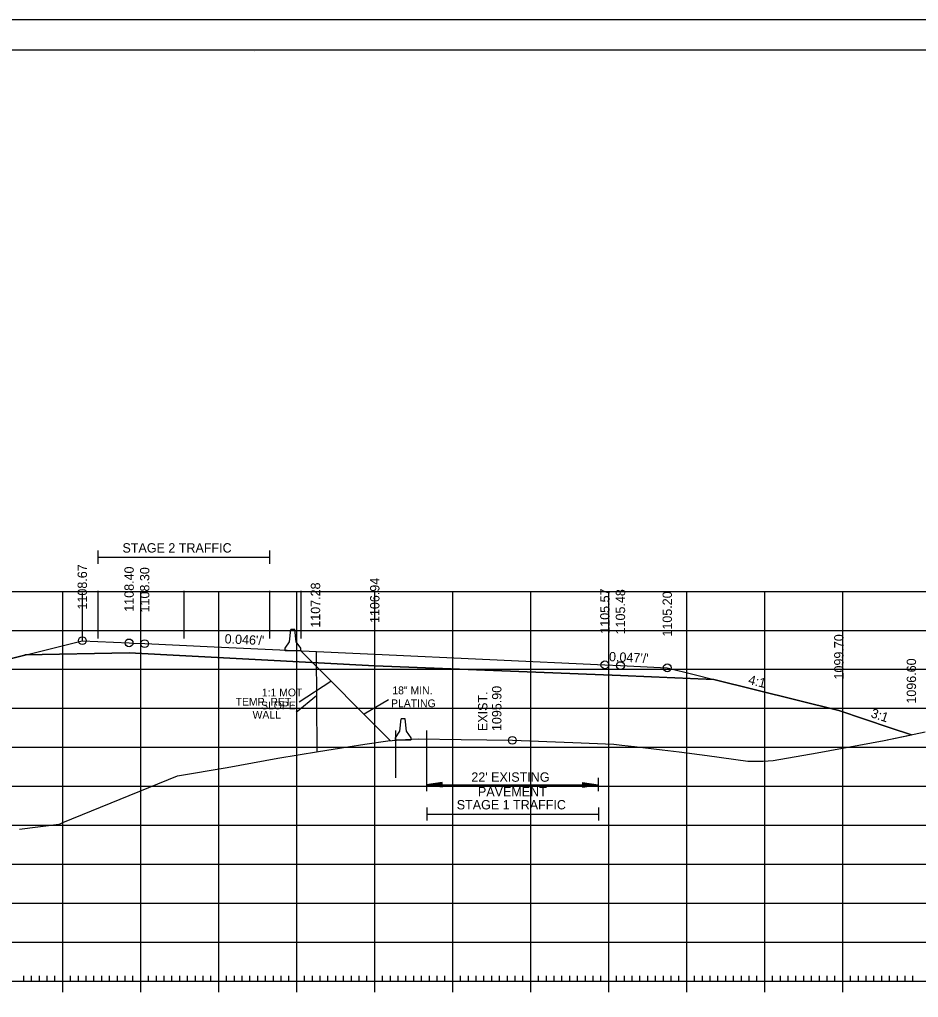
# Model space of a CAD drawing. Extents: x 1322838 to 1324533, y 339903 to 351025.
# Drawn here: x 1323668.2 to 1323783.4, y 343907.6 to 344033.1 of the extents above; entities that cross this region are included whole.
import ezdxf

# ---------------------------------------------------------------- set-up
doc = ezdxf.new("R2010")
doc.units = 0
for name, color, linetype in [('R_Alt Surface', 7, 'Continuous'), ('R_Axis', 7, 'Continuous'), ('R_Axis Annot', 7, 'Continuous'), ('R_Border', 7, 'Continuous'), ('R_Exist Surface', 7, 'Continuous'), ('R_Fin Surface', 7, 'Continuous'), ('R_Fin Surface Annot', 7, 'Continuous'), ('R_Grid', 7, 'Continuous'), ('R_MOT', 7, 'Continuous'), ('R_No Plot', 7, 'Continuous'), ('R_Xsect Elev', 7, 'Continuous')]:
    doc.layers.add(name, color=color, linetype=linetype)

msp = doc.modelspace()

# ---------------------------------------------------------------- linework, layer by layer
at = {"layer": 'R_Alt Surface'}
msp.add_lwpolyline([(1323668.87, 343951.56), (1323682.22, 343951.82), (1323713.72, 343950.16), (1323745.22, 343948.91), (1323757.18, 343948.43)], dxfattribs=at)
at = {"layer": 'R_Axis'}
for p, q in [((1323668.72, 343909.72), (1323668.72, 343910.42)), ((1323669.72, 343909.72), (1323669.72, 343910.42)), ((1323670.72, 343909.72), (1323670.72, 343910.42)), ((1323671.72, 343909.72), (1323671.72, 343910.42)), ((1323672.72, 343909.72), (1323672.72, 343910.42)), ((1323673.72, 343908.32), (1323673.72, 343911.12)), ((1323674.72, 343909.72), (1323674.72, 343910.42)), ((1323675.72, 343909.72), (1323675.72, 343910.42)), ((1323676.72, 343909.72), (1323676.72, 343910.42)), ((1323677.72, 343909.72), (1323677.72, 343910.42)), ((1323678.72, 343909.72), (1323678.72, 343910.42)), ((1323679.72, 343909.72), (1323679.72, 343910.42)), ((1323680.72, 343909.72), (1323680.72, 343910.42)), ((1323681.72, 343909.72), (1323681.72, 343910.42)), ((1323682.72, 343909.72), (1323682.72, 343910.42)), ((1323683.72, 343908.32), (1323683.72, 343911.12)), ((1323684.72, 343909.72), (1323684.72, 343910.42)), ((1323685.72, 343909.72), (1323685.72, 343910.42)), ((1323686.72, 343909.72), (1323686.72, 343910.42)), ((1323687.72, 343909.72), (1323687.72, 343910.42)), ((1323688.72, 343909.72), (1323688.72, 343910.42)), ((1323689.72, 343909.72), (1323689.72, 343910.42)), ((1323690.72, 343909.72), (1323690.72, 343910.42)), ((1323691.72, 343909.72), (1323691.72, 343910.42)), ((1323692.72, 343909.72), (1323692.72, 343910.42)), ((1323693.72, 343908.32), (1323693.72, 343911.12)), ((1323694.72, 343909.72), (1323694.72, 343910.42)), ((1323695.72, 343909.72), (1323695.72, 343910.42)), ((1323696.72, 343909.72), (1323696.72, 343910.42)), ((1323697.72, 343909.72), (1323697.72, 343910.42)), ((1323698.72, 343909.72), (1323698.72, 343910.42)), ((1323699.72, 343909.72), (1323699.72, 343910.42)), ((1323700.72, 343909.72), (1323700.72, 343910.42)), ((1323701.72, 343909.72), (1323701.72, 343910.42)), ((1323702.72, 343909.72), (1323702.72, 343910.42)), ((1323703.72, 343908.32), (1323703.72, 343911.12)), ((1323704.72, 343909.72), (1323704.72, 343910.42)), ((1323705.72, 343909.72), (1323705.72, 343910.42)), ((1323706.72, 343909.72), (1323706.72, 343910.42)), ((1323707.72, 343909.72), (1323707.72, 343910.42)), ((1323708.72, 343909.72), (1323708.72, 343910.42)), ((1323709.72, 343909.72), (1323709.72, 343910.42)), ((1323710.72, 343909.72), (1323710.72, 343910.42)), ((1323711.72, 343909.72), (1323711.72, 343910.42)), ((1323712.72, 343909.72), (1323712.72, 343910.42)), ((1323713.72, 343908.32), (1323713.72, 343911.12)), ((1323714.72, 343909.72), (1323714.72, 343910.42)), ((1323715.72, 343909.72), (1323715.72, 343910.42)), ((1323716.72, 343909.72), (1323716.72, 343910.42)), ((1323717.72, 343909.72), (1323717.72, 343910.42)), ((1323718.72, 343909.72), (1323718.72, 343910.42)), ((1323719.72, 343909.72), (1323719.72, 343910.42)), ((1323720.72, 343909.72), (1323720.72, 343910.42)), ((1323721.72, 343909.72), (1323721.72, 343910.42)), ((1323722.72, 343909.72), (1323722.72, 343910.42)), ((1323723.72, 343908.32), (1323723.72, 343911.12)), ((1323724.72, 343909.72), (1323724.72, 343910.42)), ((1323725.72, 343909.72), (1323725.72, 343910.42)), ((1323726.72, 343909.72), (1323726.72, 343910.42)), ((1323727.72, 343909.72), (1323727.72, 343910.42)), ((1323728.72, 343909.72), (1323728.72, 343910.42)), ((1323729.72, 343909.72), (1323729.72, 343910.42)), ((1323730.72, 343909.72), (1323730.72, 343910.42)), ((1323731.72, 343909.72), (1323731.72, 343910.42)), ((1323732.72, 343909.72), (1323732.72, 343910.42)), ((1323733.72, 343908.32), (1323733.72, 343911.12)), ((1323734.72, 343909.72), (1323734.72, 343910.42)), ((1323735.72, 343909.72), (1323735.72, 343910.42)), ((1323736.72, 343909.72), (1323736.72, 343910.42)), ((1323737.72, 343909.72), (1323737.72, 343910.42)), ((1323738.72, 343909.72), (1323738.72, 343910.42)), ((1323739.72, 343909.72), (1323739.72, 343910.42)), ((1323740.72, 343909.72), (1323740.72, 343910.42)), ((1323741.72, 343909.72), (1323741.72, 343910.42)), ((1323742.72, 343909.72), (1323742.72, 343910.42)), ((1323743.72, 343908.32), (1323743.72, 343911.12)), ((1323744.72, 343909.72), (1323744.72, 343910.42)), ((1323745.72, 343909.72), (1323745.72, 343910.42)), ((1323746.72, 343909.72), (1323746.72, 343910.42)), ((1323747.72, 343909.72), (1323747.72, 343910.42)), ((1323748.72, 343909.72), (1323748.72, 343910.42)), ((1323749.72, 343909.72), (1323749.72, 343910.42)), ((1323750.72, 343909.72), (1323750.72, 343910.42)), ((1323751.72, 343909.72), (1323751.72, 343910.42)), ((1323752.72, 343909.72), (1323752.72, 343910.42)), ((1323753.72, 343908.32), (1323753.72, 343911.12)), ((1323754.72, 343909.72), (1323754.72, 343910.42)), ((1323755.72, 343909.72), (1323755.72, 343910.42)), ((1323756.72, 343909.72), (1323756.72, 343910.42)), ((1323757.72, 343909.72), (1323757.72, 343910.42)), ((1323758.72, 343909.72), (1323758.72, 343910.42)), ((1323759.72, 343909.72), (1323759.72, 343910.42)), ((1323760.72, 343909.72), (1323760.72, 343910.42)), ((1323761.72, 343909.72), (1323761.72, 343910.42)), ((1323762.72, 343909.72), (1323762.72, 343910.42)), ((1323763.72, 343908.32), (1323763.72, 343911.12)), ((1323764.72, 343909.72), (1323764.72, 343910.42)), ((1323765.72, 343909.72), (1323765.72, 343910.42)), ((1323766.72, 343909.72), (1323766.72, 343910.42)), ((1323767.72, 343909.72), (1323767.72, 343910.42)), ((1323768.72, 343909.72), (1323768.72, 343910.42)), ((1323769.72, 343909.72), (1323769.72, 343910.42)), ((1323770.72, 343909.72), (1323770.72, 343910.42)), ((1323771.72, 343909.72), (1323771.72, 343910.42)), ((1323772.72, 343909.72), (1323772.72, 343910.42)), ((1323773.72, 343908.32), (1323773.72, 343911.12)), ((1323774.72, 343909.72), (1323774.72, 343910.42)), ((1323775.72, 343909.72), (1323775.72, 343910.42)), ((1323776.72, 343909.72), (1323776.72, 343910.42)), ((1323777.72, 343909.72), (1323777.72, 343910.42)), ((1323778.72, 343909.72), (1323778.72, 343910.42)), ((1323779.72, 343909.72), (1323779.72, 343910.42)), ((1323780.72, 343909.72), (1323780.72, 343910.42)), ((1323781.72, 343909.72), (1323781.72, 343910.42)), ((1323782.72, 343909.72), (1323782.72, 343910.42)), ((1323563.72, 343909.72), (1323843.72, 343909.72))]:
    msp.add_line(p, q, dxfattribs=at)
at = {"layer": 'R_Axis Annot'}
for p, q in [((1323678.22, 343964.97), (1323678.22, 343963.26)), ((1323700.22, 343964.97), (1323700.22, 343963.26)), ((1323678.22, 343964.11), (1323700.22, 343964.11)), ((1323720.36, 343935.78), (1323720.36, 343934.07)), ((1323742.36, 343935.78), (1323742.36, 343934.07)), ((1323722.36, 343935.22), (1323720.36, 343934.92)), ((1323722.36, 343934.62), (1323720.36, 343934.92)), ((1323720.36, 343934.92), (1323742.36, 343934.92)), ((1323722.36, 343935.17), (1323720.7, 343934.92)), ((1323722.36, 343934.67), (1323720.7, 343934.92)), ((1323722.36, 343935.12), (1323721.04, 343934.92)), ((1323722.36, 343934.72), (1323721.04, 343934.92)), ((1323722.36, 343935.07), (1323721.38, 343934.92)), ((1323722.36, 343934.77), (1323721.38, 343934.92)), ((1323722.36, 343935.02), (1323721.71, 343934.92)), ((1323722.36, 343934.83), (1323721.71, 343934.92)), ((1323722.36, 343934.97), (1323722.05, 343934.92)), ((1323722.36, 343934.88), (1323722.05, 343934.92)), ((1323722.36, 343934.62), (1323722.36, 343935.22)), ((1323740.36, 343935.22), (1323742.36, 343934.92)), ((1323740.36, 343935.22), (1323740.36, 343934.62)), ((1323740.36, 343935.17), (1323742.03, 343934.92)), ((1323740.36, 343935.12), (1323741.69, 343934.92)), ((1323740.36, 343935.07), (1323741.35, 343934.92)), ((1323740.36, 343935.02), (1323741.01, 343934.92)), ((1323740.36, 343934.97), (1323740.68, 343934.92)), ((1323740.36, 343934.62), (1323742.36, 343934.92)), ((1323740.36, 343934.83), (1323741.01, 343934.92)), ((1323740.36, 343934.72), (1323741.69, 343934.92)), ((1323740.36, 343934.67), (1323742.03, 343934.92)), ((1323740.36, 343934.77), (1323741.35, 343934.92)), ((1323740.36, 343934.88), (1323740.68, 343934.92)), ((1323720.4, 343932.01), (1323720.4, 343930.31)), ((1323742.4, 343932.01), (1323742.4, 343930.31)), ((1323720.4, 343931.16), (1323742.4, 343931.16))]:
    msp.add_line(p, q, dxfattribs=at)
at = {"layer": 'R_Border'}
for p, q in [((1323545.72, 344029.18), (1323861.9, 344029.18)), ((1323698.24, 344028.92), (1323698.24, 344028.92)), ((1323698.24, 344028.92), (1323698.24, 344028.92))]:
    msp.add_line(p, q, dxfattribs=at)
at = {"layer": 'R_Exist Surface'}
msp.add_lwpolyline([(1323668.16, 343929.23), (1323673.21, 343929.86), (1323673.31, 343929.87), (1323673.74, 343930.05), (1323688.43, 343936.06), (1323694.78, 343937.13), (1323701.28, 343938.34), (1323706.51, 343939.19), (1323710.25, 343939.77), (1323712.46, 343940.14), (1323715.38, 343940.55), (1323717.66, 343940.71), (1323719.29, 343940.81), (1323724.8, 343940.72), (1323731.36, 343940.62), (1323739.11, 343940.32), (1323744.38, 343940.11), (1323745.39, 343940), (1323747.04, 343939.82), (1323750.57, 343939.39), (1323752.73, 343939.14), (1323756.32, 343938.65), (1323761.54, 343937.94), (1323763.53, 343937.96), (1323764.82, 343938.03), (1323770.42, 343939.02), (1323779.02, 343940.58), (1323784.28, 343941.7)], dxfattribs=at)
at = {"layer": 'R_Fin Surface'}
msp.add_lwpolyline([(1323570.81, 343920.09), (1323654.21, 343947.89), (1323654.22, 343947.89), (1323668.87, 343951.55), (1323676.22, 343953.39), (1323682.22, 343953.11), (1323682.68, 343953.09), (1323684.22, 343953.02), (1323684.22, 343953.02), (1323693.15, 343952.61), (1323713.72, 343951.66), (1323713.72, 343951.66), (1323743.22, 343950.29), (1323745.22, 343950.2), (1323751.22, 343949.92), (1323754.66, 343949.06), (1323757.18, 343948.43), (1323773.22, 343944.42), (1323779.78, 343942.23), (1323782.52, 343941.32)], dxfattribs=at)
at = {"layer": 'R_Grid'}
for p, q in [((1323563.72, 343959.72), (1323843.72, 343959.72)), ((1323673.72, 343909.72), (1323673.72, 343959.72)), ((1323683.72, 343909.72), (1323683.72, 343959.72)), ((1323693.72, 343909.72), (1323693.72, 343959.72)), ((1323703.72, 343909.72), (1323703.72, 343959.72)), ((1323713.72, 343909.72), (1323713.72, 343959.72)), ((1323723.72, 343909.72), (1323723.72, 343959.72)), ((1323733.72, 343909.72), (1323733.72, 343959.72)), ((1323743.72, 343909.72), (1323743.72, 343959.72)), ((1323753.72, 343909.72), (1323753.72, 343959.72)), ((1323763.72, 343909.72), (1323763.72, 343959.72)), ((1323773.72, 343909.72), (1323773.72, 343959.72)), ((1323563.72, 343954.72), (1323843.72, 343954.72)), ((1323563.72, 343949.72), (1323843.72, 343949.72)), ((1323563.72, 343944.72), (1323843.72, 343944.72)), ((1323563.72, 343939.72), (1323843.72, 343939.72)), ((1323563.72, 343934.72), (1323843.72, 343934.72)), ((1323563.72, 343929.72), (1323843.72, 343929.72)), ((1323563.72, 343924.72), (1323843.72, 343924.72)), ((1323563.72, 343919.72), (1323843.72, 343919.72)), ((1323563.72, 343914.72), (1323843.72, 343914.72)), ((1323563.72, 343909.72), (1323843.72, 343909.72))]:
    msp.add_line(p, q, dxfattribs=at)
at = {"layer": 'R_MOT'}
for p, q in [((1323702.8, 343953.26), (1323702.96, 343954.85)), ((1323703.21, 343954.85), (1323702.96, 343954.85)), ((1323703.46, 343954.85), (1323703.21, 343954.85)), ((1323703.63, 343953.26), (1323703.46, 343954.85)), ((1323702.22, 343952.43), (1323702.8, 343953.26)), ((1323704.22, 343952.43), (1323703.63, 343953.26)), ((1323702.22, 343952.1), (1323702.22, 343952.43)), ((1323704.22, 343952.1), (1323702.22, 343952.1)), ((1323704.22, 343952.1), (1323704.22, 343952.43)), ((1323706.26, 343946.31), (1323703.63, 343944.19)), ((1323716.95, 343941.79), (1323717.11, 343943.37)), ((1323717.36, 343943.37), (1323717.11, 343943.37)), ((1323717.61, 343943.37), (1323717.36, 343943.37)), ((1323717.78, 343941.79), (1323717.61, 343943.37)), ((1323716.37, 343940.95), (1323716.95, 343941.79)), ((1323718.37, 343940.95), (1323717.78, 343941.79)), ((1323716.36, 343940.62), (1323716.37, 343940.95)), ((1323718.36, 343940.62), (1323716.36, 343940.62)), ((1323718.36, 343940.62), (1323718.37, 343940.95))]:
    msp.add_line(p, q, dxfattribs=at)
msp.add_lwpolyline([(1323706.22, 343952), (1323706.31, 343939.16)], dxfattribs=at)
at = {"layer": 'R_No Plot'}
for p, q in [((1323533.31, 344033.07), (1323866.65, 344033.07)), ((1323676.22, 343959.52), (1323676.22, 343953.41)), ((1323678.22, 343959.77), (1323678.22, 343953.66)), ((1323689.22, 343959.77), (1323689.22, 343953.66)), ((1323700.22, 343959.77), (1323700.22, 343953.66)), ((1323704.22, 343959.77), (1323704.22, 343953.66)), ((1323704.22, 343952.1), (1323715.71, 343940.6)), ((1323704.03, 343945.56), (1323708.1, 343948.21)), ((1323715.48, 343945.79), (1323712.36, 343943.95)), ((1323716.36, 343941.88), (1323716.36, 343935.78)), ((1323720.36, 343941.88), (1323720.36, 343935.78))]:
    msp.add_line(p, q, dxfattribs=at)
for points in [[(1323533.31, 344033.07), (1323866.65, 344033.07), (1323866.65, 343819.74), (1323533.31, 343819.74)], [(1323779.64, 344029.18), (1323799.26, 344029.18), (1323799.26, 344019.3), (1323815.37, 344019.3), (1323838.57, 344019.3), (1323838.57, 343986.63), (1323861.77, 343986.63), (1323861.9, 343823.72), (1323545.72, 343823.72), (1323545.72, 344029.18)]]:
    msp.add_lwpolyline(points, close=True, dxfattribs=at)
msp.add_lwpolyline([(1323668.16, 343929.23), (1323673.21, 343929.86), (1323673.31, 343929.87), (1323673.74, 343930.05), (1323688.43, 343936.06), (1323694.78, 343937.13), (1323701.28, 343938.34), (1323706.51, 343939.19), (1323710.25, 343939.77), (1323712.46, 343940.14), (1323715.38, 343940.55), (1323717.66, 343940.71), (1323719.29, 343940.81), (1323724.8, 343940.72), (1323731.36, 343940.62), (1323739.11, 343940.32), (1323744.38, 343940.11), (1323745.39, 343940), (1323747.04, 343939.82), (1323750.57, 343939.39), (1323752.73, 343939.14), (1323756.32, 343938.65), (1323761.54, 343937.94), (1323763.53, 343937.96), (1323764.82, 343938.03), (1323770.42, 343939.02), (1323779.02, 343940.58), (1323782.52, 343941.32), (1323779.78, 343942.23), (1323773.22, 343944.42), (1323757.18, 343948.43), (1323757.17, 343948.43), (1323745.22, 343948.91), (1323713.72, 343950.16), (1323682.22, 343951.82), (1323668.87, 343951.56), (1323668.87, 343951.55), (1323654.22, 343947.89)], dxfattribs=at)
for centre in [(1323676.22, 343953.39), (1323682.22, 343953.11), (1323684.22, 343953.02), (1323743.22, 343950.29), (1323745.22, 343950.2), (1323751.22, 343949.92), (1323731.36, 343940.62)]:
    msp.add_circle(centre, 0.5, dxfattribs=at)

# ---------------------------------------------------------------- texts
at = {"layer": 'R_Axis Annot'}
for s, p in [('STAGE 2 TRAFFIC', (1323681.37, 343964.7)), ("22' EXISTING ", (1323726.1, 343935.3)), ('PAVEMENT', (1323726.95, 343933.43)), ('STAGE 1 TRAFFIC', (1323724.23, 343931.75))]:
    msp.add_text(s, height=1.2, dxfattribs=at).set_placement(p)
at = {"layer": 'R_Fin Surface Annot'}
for s, rotation, p in [('1108.67', 90, (1323676.82, 343957.39)), ('1108.40', 90, (1323682.82, 343957.11)), ('1108.30', 90, (1323684.82, 343957.02)), ('1106.94', 90, (1323714.32, 343955.66)), ('1105.57', 90, (1323743.82, 343954.29)), ('1105.48', 90, (1323745.82, 343954.2)), ('1105.20', 90, (1323751.82, 343953.92)), ("0.046'/'", 357.3518, (1323694.45, 343953.05)), ('1099.70', 90, (1323773.82, 343948.42)), ("0.047'/'", 357.3447, (1323743.73, 343950.77)), ('1096.60', 90, (1323783.12, 343945.32)), ('4:1', 345.9635, (1323761.53, 343947.86)), ('3:1', 341.5672, (1323777.23, 343943.61))]:
    msp.add_text(s, height=1.2, rotation=rotation, dxfattribs=at).set_placement(p)
at = {"layer": 'R_MOT'}
for s, p in [('TEMP. RET.', (1323695.88, 343945.06)), ('WALL', (1323698.05, 343943.39))]:
    msp.add_text(s, height=1, dxfattribs=at).set_placement(p)
at = {"layer": 'R_No Plot'}
msp.add_text('1107.28', height=1.2, rotation=90, dxfattribs=at).set_placement((1323706.72, 343955.06))
for s, p in [('1:1 MOT', (1323699.24, 343946.25)), ('18" MIN. ', (1323715.97, 343946.52)), ('SLOPE', (1323699.14, 343944.58)), ('PLATING', (1323715.81, 343944.86))]:
    msp.add_text(s, height=1, dxfattribs=at).set_placement(p)
at = {"layer": 'R_Xsect Elev'}
for s, p in [('1095.90', (1323729.96, 343941.8)), ('EXIST. ', (1323728.16, 343941.8))]:
    msp.add_text(s, height=1.2, rotation=90, dxfattribs=at).set_placement(p)

doc.saveas('drawing.dxf')
